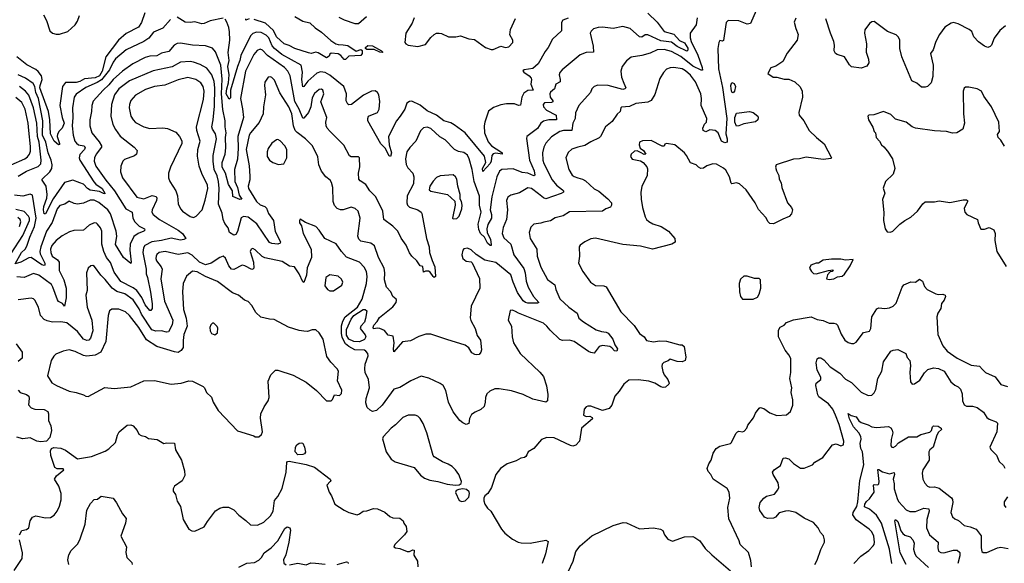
# Model space of a CAD drawing. Extents: x 2133489 to 2292442, y 756223 to 916462.
# Tile 303 of 463: x 2201778 to 2210083, y 881736 to 886319. Entities that reach past the tile are written whole.
import ezdxf

# ---------------------------------------------------------------- set-up
doc = ezdxf.new("R2010")
doc.units = 0

msp = doc.modelspace()

# ---------------------------------------------------------------- linework, layer by layer
at = {"layer": '0CON20XD'}
for points in [[(2202833.9, 886376.1), (2202805.4, 886295), (2202779.4, 886255), (2202675, 886203.5), (2202611, 886145), (2202504.9, 886005), (2202473.6, 885885), (2202451.3, 885845), (2202415, 885828), (2202325, 885820), (2202285, 885796.9), (2202255, 885788.1), (2202165, 885789.2), (2202138.4, 885755), (2202117.5, 885595), (2202135.7, 885495), (2202153.5, 885445), (2202136.8, 885405), (2202110.9, 885379.1), (2202096.3, 885353.7), (2202094.5, 885335), (2202114, 885276), (2202113.3, 885266.7), (2202105, 885263.3), (2202070, 885295), (2202037.5, 885355), (2202033, 885475), (2202021.7, 885545), (2201948.9, 885745), (2201949.3, 885765), (2201968.1, 885815), (2201962.3, 885845), (2201935, 885882.9), (2201915, 885900), (2201837.4, 885937.4), (2201755, 886005.3)], [(2207075, 886372.3), (2207155, 886297.1), (2207215, 886218.5), (2207296.7, 886196.7), (2207344.1, 886144.1), (2207385, 886123.4), (2207415, 886078.6), (2207415, 886060.8), (2207406.6, 886053.4), (2207325, 886093), (2207275, 886128.9), (2207185, 886139.5), (2207075, 886190), (2207055, 886190.3), (2207025, 886171.8), (2207005, 886173.6), (2206928.6, 886245), (2206865, 886261.9), (2206785, 886243.1), (2206695, 886255.8), (2206656, 886254), (2206617.7, 886242.3), (2206597.7, 886222.3), (2206591.2, 886205), (2206615.5, 886095.5), (2206618, 886045), (2206555, 886041.9), (2206505, 886022.9), (2206355, 885897.1), (2206335.4, 885874.6), (2206329.5, 885855), (2206337.8, 885815), (2206335.6, 885795), (2206301.4, 885775), (2206289.2, 885735), (2206255, 885708.1), (2206248.8, 885695), (2206252.1, 885665), (2206275.4, 885635), (2206275.5, 885625), (2206265, 885619.3), (2206205, 885617.7), (2206193.1, 885605), (2206196.5, 885585), (2206222.7, 885555), (2206302.7, 885515), (2206305.4, 885474.6), (2206242.5, 885475), (2206196.3, 885463.7), (2206174.7, 885445.3), (2206145, 885401.4), (2206056.1, 885333.9), (2206053.8, 885316.2), (2206078.9, 885135), (2206117.8, 885045), (2206122.9, 885007.1), (2206115, 885001.8), (2206065, 885026.1), (2206015, 885030.7), (2205941.1, 885061.1), (2205843.6, 885056.4), (2205825, 885042), (2205802.7, 884995), (2205761.1, 884825), (2205745.4, 884715), (2205756.3, 884676.3), (2205757.5, 884645), (2205727.8, 884592.2), (2205717.8, 884555), (2205721.2, 884525), (2205749.2, 884465), (2205755.5, 884424.5), (2205753.8, 884416.2), (2205745, 884414.4), (2205725, 884433.8), (2205697.9, 884485), (2205664.1, 884515), (2205650, 884550), (2205646.3, 884595), (2205671, 884695), (2205655.5, 884755), (2205655, 884830), (2205612.7, 884955), (2205595.2, 885055.2), (2205569.6, 885145), (2205555, 885175.6), (2205525, 885198.2), (2205478.7, 885208.7), (2205445, 885224.5), (2205366.8, 885306.8), (2205322.1, 885332.1), (2205245, 885401.4), (2205215, 885412.9), (2205184.4, 885405.6), (2205157.7, 885382.3), (2205118, 885295), (2205068, 885242), (2205042.9, 885205), (2205032.8, 885145), (2205036.5, 885096.5), (2205050.7, 885070.7), (2205095, 885025.8), (2205101.2, 884995), (2205098.9, 884935), (2205046.7, 884835), (2205042.3, 884775), (2205050, 884755), (2205065, 884738.5), (2205135, 884715.6), (2205165, 884695.8), (2205170.8, 884685), (2205210, 884475), (2205231.2, 884405), (2205234.4, 884355), (2205257.3, 884287.3), (2205280, 884235), (2205285, 884152.5), (2205275, 884146.2), (2205265, 884152.5), (2205239.5, 884189.5), (2205225, 884200), (2205201.3, 884198.7), (2205185, 884190), (2205177, 884237), (2205155, 884242.5), (2205128.8, 884285), (2205085, 884323.8), (2205065, 884353.8), (2205037.4, 884417.4), (2204995, 884476.2), (2204966.9, 884535), (2204925, 884579.4), (2204850, 884635), (2204842.1, 884705), (2204781.1, 884825), (2204730.6, 884875), (2204698.9, 884928.9), (2204650.2, 884960.2), (2204638.1, 884975), (2204635.4, 885024.6), (2204647.6, 885077.6), (2204643.3, 885155), (2204635, 885161.2), (2204575, 885161.4), (2204559.7, 885169.7), (2204511.1, 885261.1), (2204396.7, 885376.7), (2204372.5, 885405), (2204363.8, 885425), (2204360.5, 885455), (2204368.1, 885495), (2204318.6, 885625), (2204342.9, 885695), (2204335, 885725.8), (2204325, 885732.5), (2204305, 885731.4), (2204265, 885696), (2204245, 885660), (2204232.5, 885585), (2204214.2, 885535), (2204175, 885488.8), (2204165, 885487.5), (2204134.7, 885565.3), (2204099.7, 885629.7), (2204059.7, 885845), (2204039.5, 885885), (2204012, 885915), (2203867.5, 886017.5), (2203825, 886061.9), (2203805, 886069.4), (2203781.7, 886058.3), (2203753.2, 886025), (2203683.8, 885883.8), (2203641.3, 885655), (2203658.1, 885568.1), (2203664.7, 885495), (2203617.7, 885335), (2203621.7, 885235), (2203616.2, 885143.8), (2203590.5, 885055), (2203593, 884955), (2203616.4, 884905), (2203629.5, 884839.5), (2203651.2, 884805), (2203635, 884802.9), (2203575, 884829.2), (2203571.8, 884875), (2203538.4, 884928.4), (2203513.5, 885025), (2203486.5, 885075), (2203484.5, 885115), (2203512.2, 885185), (2203517.1, 885237.1), (2203513.8, 885325), (2203518.2, 885365), (2203510.2, 885415), (2203510.6, 885465), (2203490.5, 885560.5), (2203479.3, 885695), (2203486.8, 885816.8), (2203475.6, 885935), (2203428.2, 886048.2), (2203405, 886079.4), (2203345, 886099.2), (2203234.1, 886104.1), (2203135, 886120), (2203105, 886117.5), (2203080.6, 886105), (2203035, 886049.6), (2202975, 886035.5), (2202935, 886013.1), (2202875, 886010.8), (2202835, 886000.7), (2202733.3, 885946.7), (2202645.2, 885884.8), (2202565, 885815.8), (2202531, 885769), (2202481.3, 885725), (2202398.9, 885631.1), (2202387.1, 885595), (2202384.5, 885545), (2202369.1, 885475), (2202369.6, 885425), (2202385.5, 885365), (2202449.4, 885289.4), (2202468.1, 885255), (2202467, 885243), (2202422.7, 885185), (2202407.7, 885155), (2202407.1, 885125), (2202419.6, 885085), (2202504.7, 884965), (2202577.9, 884875), (2202673.6, 884723.6), (2202726.5, 884695), (2202732.3, 884645), (2202749.2, 884615), (2202785, 884578.8), (2202830.8, 884555), (2202834.2, 884545), (2202825, 884537.1), (2202777.5, 884515), (2202740, 884490), (2202709.7, 884425), (2202706, 884376), (2202719.2, 884275), (2202715, 884262.5), (2202654.4, 884315), (2202585, 884423.8), (2202596.7, 884495), (2202592.6, 884535), (2202545, 884682.5), (2202521.4, 884715), (2202445, 884777.5), (2202405, 884797.2), (2202373.6, 884796.4), (2202315, 884771.1), (2202265, 884763.6), (2202238.6, 884768.6), (2202195, 884788.6), (2202157.3, 884762.7), (2202117.7, 884752.3), (2202095, 884724.4), (2202051.1, 884608.9), (2202005, 884534.5), (2201955, 884402.9)], [(2201979.8, 886359.8), (2202002.8, 886312.8), (2202033.1, 886225), (2202054.2, 886205), (2202085, 886196.8), (2202115, 886197.9), (2202185, 886218.6), (2202245, 886274), (2202264.5, 886305.5), (2202282.2, 886355)], [(2207989.5, 886395), (2207942.9, 886287.1), (2207915, 886280.9), (2207845, 886308), (2207755, 886311.2), (2207737.1, 886295), (2207731.4, 886258.6), (2207715, 886142.5), (2207705, 886136.7), (2207685, 886142.5), (2207674.4, 886125.6), (2207665.5, 886074.5), (2207672.1, 885905), (2207706.4, 885746.4), (2207742.1, 885485), (2207734.5, 885355), (2207745.3, 885315.3), (2207744.5, 885285.5), (2207725, 885280), (2207696.7, 885295), (2207670.4, 885365), (2207645, 885385.4), (2207598.6, 885391.4), (2207565, 885374.2), (2207542, 885385), (2207540.8, 885405), (2207555, 885437.5), (2207570, 885455), (2207574, 885485), (2207526.9, 885595), (2207528.3, 885655), (2207522.2, 885692.2), (2207479.3, 885795), (2207435, 885851.2), (2207395, 885886.7), (2207365, 885904), (2207295, 885915.4), (2207265, 885913.1), (2207235, 885902.2), (2207207.8, 885872.2), (2207176.9, 885823.1), (2207135, 885688), (2207105, 885638.6), (2207075, 885624.2), (2206975, 885613.5), (2206922, 885588), (2206855, 885580.6), (2206847.5, 885575), (2206844.3, 885545), (2206817.6, 885522.4), (2206775, 885460), (2206718.8, 885415), (2206677.5, 885335), (2206665, 885322), (2206595, 885288.6), (2206545, 885256.9), (2206485, 885244.2), (2206435, 885225.8), (2206405, 885198.8), (2206385.8, 885155), (2206410.9, 885055), (2206437.8, 885007.8), (2206455, 884995.6), (2206485, 884986.7), (2206524.6, 884974.6), (2206549.1, 884959.1), (2206623.8, 884893.8), (2206663, 884873), (2206739.4, 884809.4), (2206768.7, 884775), (2206770.4, 884755), (2206760.8, 884739.2), (2206722.5, 884725), (2206695, 884703.3), (2206415, 884700), (2206361.2, 884665), (2206295, 884649.4), (2206255, 884623.1), (2206197.7, 884612.3), (2206175, 884602), (2206115, 884593.8), (2206090.7, 884569.3), (2206076.7, 884525), (2206084.4, 884475), (2206138.6, 884385), (2206141.9, 884325), (2206175, 884231.2), (2206229.8, 884129.8), (2206292.5, 884082.5), (2206299.4, 884045), (2206335.4, 883965.4), (2206410.6, 883895), (2206479.2, 883845), (2206495, 883801.2), (2206532.4, 883772.4), (2206641.2, 883705), (2206685, 883689.6), (2206725, 883685.3), (2206742.7, 883675), (2206781.4, 883625), (2206798.4, 883578.4), (2206819.1, 883545), (2206815, 883523.5), (2206795, 883526.4), (2206773.3, 883553.3), (2206755, 883563.8), (2206695, 883571.9), (2206665, 883564), (2206625, 883507.5), (2206595, 883512.5), (2206575, 883520.6), (2206455, 883606.5), (2206415, 883617.8), (2206356.8, 883613.2), (2206335, 883622.5), (2206251.8, 883701.8), (2206225.6, 883735.6), (2206195, 883760), (2205984.2, 883844.2), (2205959.5, 883859.5), (2205935, 883871.2), (2205915, 883867.5), (2205898.8, 883785), (2205927.5, 883735), (2205932.5, 883645), (2205942.5, 883595), (2206000.8, 883505), (2206166.1, 883346.1), (2206195, 883311.2), (2206222.6, 883232.6), (2206231.4, 883158.6), (2206228.8, 883105), (2206215, 883094), (2206105, 883120.6), (2206025, 883157.8), (2205925, 883189.4), (2205823.4, 883206.6), (2205785, 883206.5), (2205742.6, 883187.4), (2205718.6, 883165), (2205705.6, 883135), (2205704.3, 883095), (2205695, 883056.7), (2205668.3, 883031.7), (2205618.8, 883011.2), (2205588.8, 882991.2), (2205572.7, 882957.3), (2205565, 882913.3), (2205545, 882906.2), (2205515, 882920), (2205490.2, 882940.2)], [(2207492, 886335), (2207482.9, 886275), (2207434.6, 886205.4), (2207434.4, 886165.6), (2207442.6, 886135), (2207498.9, 886018.9), (2207535.9, 885915), (2207536.4, 885893.6), (2207525, 885893.6), (2207455, 885928.1), (2207355, 886009.6), (2207275, 886051.4), (2207215, 886067.1), (2207155, 886065.4), (2207095, 886037.5), (2207024.6, 886015.4), (2206935, 886001.4), (2206895, 885972), (2206858.6, 885925), (2206849.5, 885885), (2206853.1, 885833.1), (2206875, 885782.5), (2206889.4, 885745), (2206882, 885735), (2206865, 885730), (2206742.8, 885762.8), (2206655, 885765.6), (2206623.3, 885756.7), (2206604.5, 885735.5), (2206592.5, 885705), (2206495.3, 885594.7), (2206467.3, 885532.7), (2206462.4, 885485), (2206442.7, 885445), (2206435, 885385.7), (2206365, 885383.2), (2206332.9, 885375), (2206265, 885332.1), (2206215, 885277.5), (2206198, 885245), (2206186.9, 885195), (2206190.7, 885135), (2206199.6, 885105), (2206268.3, 884968.3), (2206304.5, 884925), (2206356.9, 884885), (2206366.2, 884875), (2206366.2, 884865), (2206346.6, 884853.4), (2206215, 884809.2), (2206195, 884816.2), (2206155, 884850.4), (2206095, 884894.5), (2206065, 884901.1), (2205995, 884858.9), (2205921.7, 884838.3), (2205895, 884822.5), (2205883.6, 884795), (2205892.7, 884715), (2205883.2, 884635), (2205856.8, 884566.8), (2205848.2, 884515), (2205860.8, 884480.8), (2205920.4, 884425), (2205947.3, 884335), (2206030.2, 884220.2), (2206042, 884185), (2206049.7, 884115), (2206067.1, 884065), (2206111.4, 883985), (2206155.6, 883934.4), (2206145, 883929.4), (2206065, 883929.2), (2206043.5, 883935), (2206025, 883948.9), (2205977.9, 884017.9), (2205939.8, 884105), (2205921.2, 884168.8), (2205795, 884271.5), (2205702.7, 884292.7), (2205628.8, 884338.8), (2205585, 884377.5), (2205555, 884392.5), (2205525, 884386.2), (2205515, 884376.7), (2205506.4, 884336.4), (2205516.7, 884305), (2205544.1, 884284.1), (2205587, 884277), (2205595, 884270), (2205657.4, 884137.4), (2205658.6, 884055), (2205586.9, 883905), (2205577.8, 883805), (2205582.8, 883782.8), (2205619.4, 883715), (2205636.7, 883655), (2205665, 883616.7), (2205674.5, 883535), (2205668.2, 883515), (2205652.6, 883497.4), (2205635, 883492.8), (2205616.5, 883496.5), (2205591.2, 883511.2), (2205565, 883552.5), (2205535, 883575.6), (2205381.4, 883621.4), (2205245, 883667.1), (2205205, 883668.6), (2205145, 883647.1), (2205075, 883612.5), (2205007.3, 883602.7), (2204935, 883520), (2204930, 883545), (2204937.1, 883595), (2204929.3, 883649.3), (2204885, 883660), (2204855, 883698), (2204815, 883715.4), (2204795, 883718.2), (2204761.9, 883711.9), (2204758.8, 883725), (2204765, 883743.3), (2204793.9, 883775), (2204811.7, 883808.3), (2204925, 883899.2), (2204952.5, 883935), (2204956.2, 883955), (2204953.8, 883963.8), (2204925.7, 883985.7), (2204908.6, 884025), (2204872.9, 884065), (2204855.6, 884125), (2204858.1, 884185), (2204852.6, 884222.6), (2204803.1, 884315), (2204771.5, 884411.5), (2204740, 884435), (2204655, 884450.6), (2204639.2, 884469.2), (2204631.1, 884495), (2204649.5, 884645), (2204632.9, 884705), (2204607.4, 884727.4), (2204575, 884738.1), (2204505, 884715.6), (2204484.4, 884714.4), (2204455, 884727.5), (2204432.2, 884752.2), (2204420.9, 884785), (2204419.5, 884905), (2204408.6, 884945), (2204395.4, 884965.4), (2204359.2, 884995), (2204325, 885042), (2204300.9, 885095), (2204292, 885162), (2204246.3, 885256.3), (2204188.8, 885315), (2204117.1, 885367.1), (2204102, 885385), (2204088.4, 885425), (2204072.9, 885525), (2204047.5, 885585), (2203970.8, 885700.8), (2203928.3, 885808.3), (2203905, 885832), (2203892.3, 885837.7), (2203875, 885834), (2203846.8, 885793.2), (2203843.1, 885765), (2203850.6, 885685), (2203834.4, 885585), (2203832.3, 885525), (2203799.2, 885450.8), (2203725, 885365.5), (2203713.9, 885345), (2203689.4, 885225), (2203712.9, 885087.1), (2203719.3, 884999.3), (2203718.3, 884968.3), (2203705.6, 884915), (2203708.5, 884895), (2203776.2, 884785), (2203805, 884757.5), (2203845, 884742.9), (2203859.2, 884729.2), (2203876.3, 884685), (2203918.9, 884625), (2203933.1, 884533.1), (2203977.1, 884445), (2203973.8, 884435), (2203955, 884426.7), (2203905, 884431.5), (2203885, 884439.6), (2203778.8, 884598.8), (2203705, 884654.2), (2203665, 884660.7), (2203645, 884647.8), (2203615, 884533.8), (2203600.9, 884509.1), (2203585, 884500.8), (2203548.7, 884525), (2203536.6, 884565), (2203509.3, 884599.3), (2203493.7, 884633.7), (2203486.5, 884686.5), (2203454.4, 884764.4), (2203459.4, 884895), (2203454.1, 884955), (2203443.1, 885003.1), (2203416.9, 885055), (2203409.6, 885125), (2203410.8, 885175), (2203437.3, 885315), (2203429.4, 885355), (2203403.9, 885395), (2203398.7, 885415), (2203411.1, 885475), (2203421.7, 885588.3), (2203425.2, 885745.2), (2203417.6, 885797.6), (2203397.7, 885855), (2203355, 885909.6), (2203300.6, 885940.6), (2203245, 885961.2), (2203215, 885965.4), (2203135, 885960.3), (2203065, 885921.1), (2202905, 885886.7), (2202705, 885803.3), (2202615, 885735.4), (2202578.9, 885685), (2202551.2, 885605), (2202547.1, 885505), (2202564.7, 885434.7), (2202585, 885394.2), (2202626.5, 885336.5), (2202744.6, 885244.6), (2202769.2, 885215), (2202764, 885185), (2202745, 885170.6), (2202661.1, 885138.9), (2202648.6, 885125), (2202630.5, 885085), (2202628.7, 885035), (2202646.2, 884986.2), (2202765, 884822.2), (2202825, 884809.3), (2202895, 884837.1), (2202927.9, 884827.9), (2202934.3, 884815), (2202931.5, 884795), (2202894.6, 884714.6), (2202893.8, 884695), (2202903.3, 884675), (2202958.1, 884635), (2203115.5, 884545), (2203151.8, 884515), (2203178, 884475), (2203163.3, 884465), (2203135, 884461.3), (2203055, 884478.1), (2202975, 884457), (2202892.8, 884447.2), (2202834.1, 884415.9), (2202821.9, 884395), (2202816.9, 884355), (2202845.9, 884215), (2202844.2, 884175), (2202856.2, 884145), (2202882.6, 884022.6), (2202895.9, 883924.1), (2202895, 883883.3), (2202885, 883868), (2202875, 883865.8), (2202835, 883914.7), (2202807.2, 883977.2), (2202765.3, 884035.3), (2202735, 884059), (2202631.3, 884111.3), (2202575, 884189.2), (2202542.8, 884272.8), (2202510.5, 884315), (2202487.6, 884365), (2202471.2, 884425), (2202471.5, 884535), (2202460.6, 884565), (2202435, 884596.2), (2202425, 884603.8), (2202405, 884606), (2202365, 884587.1), (2202315, 884545.6), (2202235, 884540.5), (2202199.2, 884530.8), (2202135, 884496.7), (2202085, 884457.1), (2202047.8, 884415), (2202037.5, 884385), (2202039.1, 884355), (2202052.3, 884325), (2202095.5, 884295), (2202110.4, 884275), (2202110, 884205), (2202148.8, 884125), (2202170.8, 884055), (2202170, 883975), (2202155, 883904), (2202137.5, 883925), (2202105, 883944.3), (2202097.1, 883957.1), (2202057.9, 884065), (2202045.3, 884085), (2201938.9, 884165), (2201895, 884178.9), (2201815, 884143.9), (2201755, 884150.9)], [(2203048.6, 886321.4), (2202985, 886246.2), (2202907.6, 886212.4), (2202866.6, 886163.4), (2202825, 886135.4), (2202675, 886063.3), (2202585, 885987.5), (2202565, 885960), (2202534.3, 885895.7), (2202468.6, 885811.4), (2202431.2, 885788.8), (2202335, 885746.8), (2202255, 885690.9), (2202237.7, 885665), (2202224.2, 885575), (2202227.2, 885495), (2202219.7, 885425), (2202228.9, 885345), (2202244.2, 885295), (2202256.8, 885276.8), (2202275, 885264.2), (2202318, 885255), (2202330.5, 885245), (2202323.4, 885225), (2202285, 885181.1), (2202280.4, 885155), (2202284, 885135), (2202402.5, 884952.5), (2202421.2, 884931.2), (2202473.2, 884895), (2202496.5, 884855), (2202495, 884850), (2202485, 884853.5), (2202451, 884871), (2202372, 884882), (2202350.6, 884895), (2202315, 884930.7), (2202285, 884942.3), (2202225, 884964.5), (2202155, 884945.6), (2202060.7, 884809.3), (2201995, 884680.8), (2201985, 884681.2), (2201979.2, 884715), (2201982.5, 884745), (2202007.4, 884815), (2202010.4, 884845), (2202001.5, 884915), (2201967.1, 884965), (2201966.9, 884975), (2202033.4, 885036.6), (2202047.6, 885065), (2202051.3, 885095), (2202043, 885135), (2202017.5, 885195), (2201999.3, 885285), (2201970.8, 885345), (2201974.1, 885465), (2201935.7, 885655), (2201914.6, 885705), (2201905, 885755.5), (2201890.1, 885780.1), (2201826.8, 885826.8), (2201765, 885854.7)], [(2203495, 886332), (2203385, 886310.4), (2203335, 886285.5), (2203315, 886282.5), (2203255, 886301.9), (2203214.5, 886295.5), (2203175, 886298.5), (2203105, 886340)], [(2206405, 886331), (2206358.2, 886315), (2206349.2, 886295), (2206346.9, 886225), (2206272.5, 886155), (2206236.4, 886083.6), (2206209.8, 886050.2), (2206152.4, 885947.6), (2206105, 885907.3), (2206032.5, 885895), (2206022.7, 885887.3), (2206030, 885875), (2206074.3, 885845), (2206091.4, 885825), (2206095.6, 885815), (2206088.2, 885775), (2206108.8, 885725), (2206065, 885722.1), (2206030.6, 885699.4), (2206012.3, 885665), (2206001.1, 885598.9), (2205985, 885595.7), (2205950.5, 885610.5), (2205885, 885608.8), (2205835, 885600.4), (2205775, 885578.4), (2205733.6, 885546.4), (2205702.2, 885455), (2205696.5, 885425), (2205699.5, 885365), (2205728.2, 885288.2), (2205756.4, 885255), (2205836.5, 885205), (2205847.8, 885195), (2205848.8, 885185), (2205795, 885194.8), (2205771.1, 885188.9), (2205761, 885175), (2205755.9, 885125), (2205746, 885105), (2205685, 885040), (2205681.6, 885065), (2205711.1, 885115), (2205697.3, 885167.3), (2205535, 885363.5), (2205443.1, 885433.1), (2205415, 885448.2), (2205355, 885464.6), (2205295, 885513.6), (2205215, 885550.3), (2205155, 885598.7), (2205085, 885630.5), (2205065, 885629.4), (2205044, 885616), (2205026.8, 885563.2), (2204985.9, 885504.1), (2204955, 885464.7), (2204889.7, 885335), (2204894.6, 885264.6), (2204914.4, 885195.6), (2204905, 885166.7), (2204895, 885171.2), (2204861.9, 885235), (2204825, 885270.8), (2204715.8, 885465), (2204714.2, 885485.8), (2204721.2, 885505), (2204795, 885535.8), (2204811.1, 885565), (2204815, 885630), (2204806.9, 885685), (2204796, 885705), (2204775, 885717.5), (2204745, 885716.9), (2204677, 885683), (2204577.6, 885602.4), (2204555, 885600), (2204545, 885606.7), (2204532, 885635), (2204533.1, 885695), (2204512, 885755), (2204395, 885851.6), (2204354.3, 885874.3), (2204315, 885878.9), (2204283, 885867), (2204208.7, 885801.3), (2204175, 885754.4), (2204165, 885752), (2204157.9, 885815), (2204163.6, 885875), (2204151.2, 885935), (2203988.5, 886025), (2203926.6, 886075), (2203907.9, 886097.9), (2203878.1, 886165), (2203857.6, 886187.6), (2203815, 886210.2), (2203775, 886214.3), (2203745, 886201.9), (2203725, 886182.3), (2203643.5, 886016.5), (2203635.7, 885975), (2203614.1, 885925), (2203556.7, 885725), (2203555, 885660), (2203545, 885650), (2203519.5, 885695), (2203524.9, 885735), (2203538.5, 885785), (2203544.9, 885855), (2203532.3, 885925), (2203543.9, 885975), (2203536.6, 886043.4), (2203549.7, 886145), (2203547.5, 886215), (2203542.6, 886252.6), (2203525, 886296.7), (2203511.7, 886321.7)], [(2203713.8, 886326.2), (2203685, 886313.3), (2203684, 886325)], [(2204097.8, 886345), (2204165, 886307.1), (2204225, 886292.5), (2204268.9, 886248.9), (2204325, 886212.9), (2204402.6, 886142.6), (2204443.3, 886115), (2204465, 886108.1), (2204505, 886107.1), (2204545, 886102.1), (2204615, 886054.5), (2204655, 886066.5), (2204667.6, 886057.6), (2204667.2, 886032.8), (2204655, 886018.1), (2204555, 886012), (2204525.8, 885984.2), (2204515, 885983.8), (2204487, 886017), (2204465, 886030), (2204403.8, 886036.2), (2204393, 886027), (2204388.3, 886011.7), (2204365, 885997.5), (2204295, 886040), (2204275, 886044.2), (2204235.5, 886034.5), (2204215, 886038.1), (2204099.2, 886075), (2204051.3, 886101.3), (2204010, 886115), (2203945, 886173.2), (2203918.6, 886228.6), (2203850.3, 886290.3), (2203755, 886321.5)], [(2204470.1, 886340.1), (2204515, 886316.9), (2204605, 886285.4), (2204635, 886286.4), (2204703.1, 886345)], [(2205105.5, 886335), (2205089.5, 886290.5), (2205034.1, 886205), (2205027.5, 886125), (2205034.4, 886114.4), (2205055, 886104.4), (2205137, 886093), (2205199.7, 886110.3), (2205245, 886168.8), (2205273.3, 886195), (2205295, 886206.2), (2205315, 886206.2), (2205335, 886202.5), (2205395, 886173.8), (2205456.7, 886173.3), (2205495, 886183.3), (2205565, 886156.7), (2205615, 886152.5), (2205707.5, 886085), (2205755, 886067.5), (2205771.7, 886068.3), (2205835, 886096.7), (2205875, 886083.3), (2205905, 886088.8), (2205937.5, 886125), (2205937.3, 886147.3), (2205912.2, 886192.2), (2205918.9, 886235), (2205961.3, 886328.7)], [(2208325, 886332.5), (2208311.7, 886298.3), (2208323.3, 886245), (2208343.3, 886195), (2208336.7, 886145), (2208252.5, 886037.5), (2208213.9, 885966.1), (2208155, 885927.5), (2208115, 885912.5), (2208087.5, 885865), (2208132.9, 885832.9), (2208165, 885834), (2208225, 885818), (2208265, 885816.2), (2208315.8, 885795.8), (2208361.3, 885751.3), (2208378.6, 885715), (2208380, 885665), (2208348.8, 885535), (2208354, 885515), (2208392.5, 885465), (2208436, 885385), (2208498.8, 885325), (2208565, 885273.3), (2208626.7, 885155), (2208621.7, 885148.3), (2208555, 885141.2), (2208411.2, 885158.8), (2208355, 885145.8), (2208305, 885144.2), (2208160, 885095), (2208153.9, 885076.1), (2208160.8, 885045), (2208181.4, 885005), (2208184.3, 884975), (2208202.1, 884942.1), (2208207.1, 884905), (2208255.8, 884775.8), (2208288.8, 884735), (2208296.7, 884715), (2208287.7, 884682.3), (2208269.4, 884660.6), (2208215, 884636.2), (2208135, 884598.8), (2208105, 884600), (2208090, 884615), (2208071.7, 884651.7), (2208009.3, 884719.3), (2207981.4, 884775), (2207905.8, 884885), (2207850, 884935), (2207825, 884942.5), (2207785, 884935.8), (2207779.7, 884939.7), (2207765.3, 884995), (2207735, 885048.9), (2207715, 885067.3), (2207655, 885101.4), (2207625, 885104.2), (2207575, 885085.6), (2207545, 885067.1), (2207522.5, 885065), (2207504.2, 885074.2), (2207485, 885096.2), (2207435, 885113.3), (2207402.9, 885175), (2207385, 885195.8), (2207305, 885264), (2207234.1, 885275.9), (2207220.7, 885269.3), (2207215, 885252.5), (2207197.7, 885252.3), (2207105, 885300.8), (2207032.3, 885297.7), (2207006.7, 885285), (2207002.5, 885265), (2207011.9, 885235), (2207038.9, 885215), (2207058.8, 885185), (2207045, 885183.1), (2207015, 885198.9), (2206985, 885212.9), (2206965, 885210), (2206936.7, 885185), (2206930, 885165), (2206945, 885142.5), (2207015, 885130), (2207037.5, 885115), (2207067.3, 885077.3), (2207072.3, 885062.3), (2207072, 885005), (2207026.8, 884913.2), (2207017.1, 884865), (2207019.2, 884805), (2207030.8, 884735), (2207055, 884657.5), (2207066.2, 884635), (2207085, 884618), (2207118.3, 884598.3), (2207190, 884575), (2207251.2, 884535), (2207303.8, 884475), (2207305.8, 884444.2), (2207277.5, 884425), (2207115, 884383.1), (2207015, 884408.1), (2206865, 884422.2), (2206635, 884475.8), (2206595, 884470.8), (2206544.4, 884445.6), (2206505, 884418.8), (2206496.2, 884405), (2206498.6, 884325), (2206491.4, 884265), (2206526.8, 884196.8), (2206593.8, 884105), (2206635, 884078.8), (2206705.8, 884075.8), (2206725, 884067.5), (2206848, 883855), (2206960.9, 883740.9), (2207005, 883673.3), (2207045.9, 883645.9), (2207065, 883613.8), (2207125, 883601.9), (2207175, 883611.1), (2207235, 883609.5), (2207345, 883578.1), (2207367, 883577), (2207383.2, 883563.2), (2207397.7, 883472.3), (2207391.2, 883445), (2207367, 883433), (2207325, 883435.8), (2207265, 883457.5), (2207247.7, 883442.3), (2207210.3, 883429.7), (2207196.2, 883415), (2207194, 883395), (2207202.1, 883352.1), (2207214.3, 883325), (2207245.8, 883285), (2207256, 883255), (2207253.8, 883245), (2207225, 883220.8), (2207205, 883217.5), (2207185, 883222.5), (2207134.2, 883254.2), (2207085, 883270), (2206995, 883283.8), (2206915, 883278.8), (2206875, 883246.7), (2206834.3, 883185.7), (2206798.8, 883145), (2206771.7, 883068.3), (2206749.7, 883040.3), (2206695, 883024.2), (2206595, 883060), (2206569.3, 883060.7), (2206557.5, 883055), (2206540, 883035), (2206533.8, 882985), (2206555, 882974), (2206587.5, 882975), (2206606.7, 882965), (2206610, 882955), (2206516.2, 882875), (2206501.2, 882765), (2206468.3, 882731.7), (2206445, 882724), (2206425, 882728), (2206285, 882792.5), (2206225, 882796.9), (2206180.6, 882779.4), (2206113.3, 882705), (2206066.7, 882675), (2206055, 882650), (2206047.5, 882635), (2206035, 882627.5), (2206005, 882621.2), (2205965, 882600), (2205890, 882575), (2205833.3, 882535), (2205793.8, 882485), (2205756.2, 882375), (2205726.4, 882323.6), (2205702.5, 882305), (2205692.5, 882285), (2205693, 882263), (2205702.5, 882235), (2205725, 882200), (2205752.5, 882175), (2205842.7, 882022.7), (2205870.3, 881990.3), (2205935, 881938.8), (2205982.7, 881912.7), (2206008.3, 881908.3), (2206085, 881906), (2206215, 881930), (2206235, 881920), (2206213.3, 881815), (2206183.8, 881735)], [(2210094.3, 886265.7), (2210045, 886228.8), (2209997.6, 886162.4), (2209976.1, 886103.9), (2209965, 886091.8), (2209945, 886084.7), (2209917.1, 886095), (2209865, 886130.8), (2209826.9, 886175), (2209808.3, 886218.3), (2209786.7, 886236.7), (2209693.3, 886285), (2209655.7, 886294.3), (2209635, 886289.2), (2209581.4, 886255), (2209536.7, 886195), (2209504.4, 886135), (2209484.2, 886065), (2209460, 886035), (2209482.5, 885935), (2209481.4, 885838.6), (2209467.5, 885785), (2209435, 885756.7), (2209415, 885750.8), (2209385, 885750), (2209345, 885784), (2209304.5, 885804.5), (2209218.6, 886005), (2209201.4, 886075), (2209200.9, 886145), (2209192, 886172), (2209170.7, 886190.7), (2209098.3, 886218.3), (2208985, 886302), (2208965, 886300), (2208945, 886285.8), (2208906.6, 886233.4), (2208904.5, 886205), (2208920.6, 886115), (2208917.1, 886045), (2208937.5, 885985), (2208939.2, 885955), (2208925, 885926.7), (2208875, 885910), (2208795, 885922), (2208778.1, 885938.1), (2208736, 886005), (2208673.3, 886025), (2208659.2, 886035), (2208647.1, 886055), (2208649.5, 886105), (2208644.5, 886135), (2208616.7, 886205), (2208576.8, 886326.8)], [(2204835, 886041.4), (2204815, 886043.8), (2204767.3, 886067.3), (2204706.8, 886066.8), (2204694, 886075), (2204694.4, 886085), (2204715, 886102), (2204755, 886098.1), (2204830, 886055), (2204841.2, 886045), (2204835, 886041.4)], [(2203245, 884652), (2203266.8, 884663.2), (2203316, 884715), (2203343.7, 884796.3), (2203364.6, 884894.6), (2203360.9, 884925), (2203313.4, 885023.4), (2203292.5, 885085), (2203278.3, 885168.3), (2203281.5, 885225), (2203300.6, 885295), (2203272.5, 885385), (2203270.4, 885415), (2203329.4, 885645), (2203334, 885715), (2203325.3, 885755), (2203305, 885785.6), (2203264.1, 885814.1), (2203195, 885830.4), (2203115, 885812.5), (2203002.4, 885767.6), (2202915, 885755.8), (2202840.2, 885729.8), (2202755, 885683.6), (2202715, 885637.5), (2202702.9, 885605), (2202700.4, 885575), (2202714.5, 885505), (2202733.6, 885473.6), (2202755, 885452.2), (2202823.8, 885415), (2202875, 885401.1), (2202985, 885407.5), (2203025, 885400.6), (2203095, 885370), (2203127.1, 885335), (2203146.7, 885296.7), (2203145.6, 885275), (2203048.6, 885075), (2203032.5, 885025), (2203032.5, 884985), (2203042.9, 884955), (2203094.7, 884874.7), (2203108.2, 884835), (2203115.6, 884765), (2203132.9, 884725), (2203150, 884705), (2203215, 884658.8), (2203245, 884652)], [(2207795, 885700.8), (2207785, 885708), (2207778.8, 885735), (2207777.3, 885765), (2207785, 885788), (2207805, 885780), (2207815.6, 885755), (2207806.5, 885715), (2207795, 885700.8)], [(2201765, 885000.4), (2201835, 885041.2), (2201935, 885081.2), (2201956, 885104), (2201960, 885135), (2201942.3, 885285), (2201929, 885335), (2201921.9, 885445), (2201894.8, 885575), (2201855, 885682.7), (2201826.1, 885716.1), (2201775, 885755.7)], [(2210085, 885252.5), (2210055, 885302.5), (2210032.5, 885325), (2210025, 885350), (2210043, 885377), (2210036.2, 885455), (2209973.8, 885585), (2209910, 885675), (2209891.2, 885715), (2209855, 885735.7), (2209785, 885751.2), (2209755, 885750), (2209745, 885742.5), (2209737.5, 885715), (2209738, 885525), (2209748.8, 885445), (2209732.5, 885395), (2209683.9, 885366.1), (2209645, 885362), (2209595, 885376.9), (2209495, 885381.4), (2209333, 885403), (2209305, 885416), (2209255.7, 885455.7), (2209165, 885481.2), (2209125, 885518.8), (2209065, 885546), (2208983, 885517), (2208940, 885515), (2208932.5, 885505), (2208937.5, 885475), (2208973.6, 885413.6), (2208986.4, 885376.4), (2208997.5, 885365), (2209003.3, 885325), (2209030, 885295), (2209046.7, 885265), (2209067, 885247), (2209099.1, 885209.1), (2209138.8, 885145), (2209158.8, 885065), (2209145, 885017.5), (2209082, 884955), (2209061.2, 884898.8), (2209076.2, 884855), (2209056.1, 884803.9), (2209066.4, 884693.6), (2209063, 884627), (2209077.5, 884555), (2209095, 884530), (2209123, 884527), (2209143.6, 884536.4), (2209202.5, 884595), (2209243.9, 884626.1), (2209295, 884652.5), (2209350, 884705), (2209395, 884766.7), (2209415, 884783.8), (2209495, 884783.3), (2209535, 884791.2), (2209625, 884778.8), (2209735, 884800), (2209765, 884800), (2209772.5, 884795), (2209773.3, 884785), (2209744.4, 884725.6), (2209750, 884695), (2209767.3, 884677.3), (2209857.5, 884635), (2209862.5, 884605), (2209885, 884552.5), (2209915, 884553.8), (2209955, 884567.5), (2209995, 884546.2), (2210007.3, 884517.3), (2210004.2, 884455.8), (2210020, 884365), (2210097.7, 884237.7)], [(2201705, 885094.1), (2201821.9, 885145), (2201845, 885163.6), (2201859.7, 885185), (2201868.5, 885211.5), (2201869.2, 885250.8), (2201855.5, 885385.5), (2201849.6, 885445), (2201825, 885565.6), (2201795, 885619.2), (2201745, 885661.9)], [(2207825, 885420.6), (2207809.2, 885455), (2207810.3, 885495), (2207825, 885531.2), (2207935, 885546), (2207965, 885536.7), (2208003.3, 885505), (2208007.5, 885495), (2208003.3, 885475), (2207985, 885457.5), (2207885, 885440), (2207845, 885423.6), (2207825, 885420.6)], [(2203961.7, 885098.3), (2204005, 885103.3), (2204031.4, 885155), (2204030, 885225), (2204015.6, 885255), (2203975, 885296), (2203955, 885308), (2203945, 885306), (2203905, 885278), (2203875, 885233.8), (2203865.6, 885205), (2203865.7, 885165), (2203883.7, 885133.7), (2203913.7, 885113.7), (2203961.7, 885098.3)], [(2205435, 884640), (2205465, 884644), (2205485, 884662.5), (2205507.1, 884725), (2205511.4, 884755), (2205505.8, 884785), (2205493.8, 884805), (2205492.5, 884845), (2205473.1, 884915), (2205465, 884973.3), (2205455, 884993.8), (2205435, 885010), (2205325, 885001.4), (2205295, 884986.9), (2205265, 884956.9), (2205237.1, 884915), (2205231.2, 884885), (2205245, 884874.4), (2205385.6, 884845.6), (2205447.7, 884787.7), (2205450.8, 884755), (2205427.5, 884645), (2205435, 884640)], [(2201955, 884402.9), (2201948.9, 884365), (2201951.9, 884345), (2201991.2, 884265), (2201990.7, 884249.3), (2201984.4, 884245.6), (2201965, 884252.4), (2201875, 884314.7), (2201855, 884311.1), (2201786.6, 884273.4), (2201740.4, 884260.4), (2201794, 884355), (2201823.6, 884385), (2201839.2, 884410.8), (2201863.4, 884485), (2201903.5, 884575), (2201917.2, 884645), (2201885, 884838), (2201865, 884847.3), (2201805, 884831.9), (2201735, 884838.9)], [(2201705, 884348.1), (2201805, 884499.4), (2201860.1, 884625), (2201861.1, 884645), (2201853.5, 884663.5), (2201815, 884701.6), (2201745, 884718.8)], [(2201774.8, 884575), (2201786.7, 884615), (2201782.1, 884635), (2201761.8, 884651.8)], [(2205490.2, 882940.2), (2205433.5, 883013.5), (2205396.2, 883095), (2205372, 883192), (2205349.2, 883235), (2205325, 883252.9), (2205227.8, 883297.8), (2205165, 883313.8), (2205077, 883273), (2204985, 883218.6), (2204935, 883202.9), (2204835, 883070), (2204786.7, 883025), (2204755, 883016.2), (2204735, 883026.2), (2204709.5, 883049.5), (2204697.7, 883087.7), (2204701.4, 883125), (2204728.7, 883215), (2204719.6, 883285), (2204693.1, 883345), (2204687.8, 883375), (2204692.5, 883415), (2204717.1, 883485), (2204713.2, 883503.2), (2204698, 883525), (2204685, 883531.9), (2204605, 883534.6), (2204555, 883562.7), (2204527.1, 883587.1), (2204498.9, 883638.9), (2204492.4, 883675), (2204492.6, 883737.4), (2204503.5, 883776.5), (2204524.4, 883815), (2204627.5, 883895), (2204666.7, 883963.3), (2204703.9, 884095), (2204709.6, 884155), (2204702.5, 884195), (2204682.2, 884232.2), (2204645, 884273.5), (2204535, 884316.7), (2204492.2, 884365), (2204448.6, 884428.6), (2204350.8, 884475), (2204303.1, 884545), (2204274.7, 884574.7), (2204188.8, 884608.8), (2204145, 884637.5), (2204137.5, 884625), (2204137.5, 884605), (2204155, 884580), (2204169.2, 884515), (2204235.4, 884385), (2204239.2, 884315), (2204203.8, 884226.2), (2204197.2, 884165), (2204175, 884102.5), (2204165, 884110), (2204135.3, 884175.3), (2204095, 884235.8), (2204055, 884240.6), (2203990.5, 884280.5), (2203845, 884310.4), (2203823, 884323), (2203765, 884379.4), (2203745, 884390), (2203730, 884385), (2203722.5, 884365), (2203750, 884275), (2203752, 884225), (2203745.8, 884214.2), (2203737.3, 884212.7), (2203676, 884245), (2203655, 884248.9), (2203585, 884213.1), (2203565, 884214.4), (2203541.5, 884245), (2203515, 884307.5), (2203495, 884324.3), (2203465, 884314.3), (2203394.3, 884265), (2203345, 884253.3), (2203294.7, 884275), (2203232.9, 884332.9), (2203195, 884351.9), (2203115, 884340), (2203005, 884365.4), (2202954, 884355), (2202935, 884340), (2202927.9, 884325), (2202926.2, 884305), (2202932.5, 884285), (2202972.1, 884235), (2202979.6, 884215), (2202969.2, 884135), (2203000, 883945), (2203069.3, 883785), (2203065.3, 883745), (2203033.6, 883686.4), (2203015, 883684.7), (2202975, 883695.3), (2202925, 883691.8), (2202893.6, 883705), (2202805.7, 883835), (2202785, 883881.3), (2202735, 883958.4), (2202665, 884007.5), (2202598.1, 884028.1), (2202557.1, 884055), (2202499.5, 884129.5), (2202461.4, 884165), (2202409.1, 884239.1), (2202395, 884246), (2202377.7, 884242.3), (2202356.2, 884225), (2202342.5, 884185), (2202347.1, 884035), (2202335.7, 883995), (2202346.9, 883895), (2202387.5, 883785), (2202394.6, 883695), (2202375, 883634.2), (2202361.8, 883618.2), (2202345, 883613.1), (2202316.7, 883625), (2202265, 883689.2), (2202175, 883763.5), (2202125, 883770.9), (2202055, 883769.2), (2202008.7, 883778.7), (2201985, 883792.1), (2201954.6, 883825), (2201936.2, 883896.2), (2201906.2, 883955), (2201894.2, 883964.2), (2201875, 883970), (2201765, 883957.5)], [(2208605, 884128.8), (2208645, 884133.3), (2208675, 884151.2), (2208715, 884156.7), (2208735, 884173.3), (2208782.5, 884245), (2208808.3, 884298.3), (2208745, 884290), (2208705, 884300), (2208625, 884301.2), (2208555, 884290), (2208515, 884267.5), (2208495, 884267.5), (2208450.7, 884249.3), (2208440, 884225), (2208456.2, 884195), (2208475, 884179.2), (2208495, 884175.8), (2208600, 884205), (2208640, 884210), (2208630, 884195), (2208615, 884192.5), (2208591.2, 884168.8), (2208582.5, 884135), (2208605, 884128.8)], [(2203795, 882802.5), (2203818.3, 882821.7), (2203826.7, 882845), (2203808.3, 882958.3), (2203812, 882995), (2203840, 883055), (2203873.9, 883106.1), (2203881.2, 883135), (2203875, 883270), (2203896.4, 883323.6), (2203935, 883363.8), (2203955, 883363.8), (2204085, 883321.2), (2204195, 883263.8), (2204282.7, 883192.7), (2204365, 883106.7), (2204403.9, 883106.1), (2204415, 883117.5), (2204432.7, 883157.3), (2204475, 883151.2), (2204492.3, 883167.7), (2204495.7, 883195.7), (2204458.8, 883275), (2204466.2, 883355), (2204456.2, 883375), (2204402.1, 883432.1), (2204369.4, 883479.4), (2204337.1, 883625), (2204305, 883680), (2204275, 883703.3), (2204245, 883703.3), (2204205, 883691.2), (2204175, 883694), (2204135, 883698.8), (2204045, 883726.2), (2203925, 883790), (2203885, 883793.3), (2203811.7, 883811.7), (2203769.7, 883849.7), (2203735, 883910), (2203705, 883944), (2203675, 883954), (2203623.3, 883995), (2203573.8, 884015), (2203445, 884112.2), (2203345, 884154.7), (2203275, 884192.2), (2203235, 884197.9), (2203184.6, 884155.4), (2203157.5, 884095), (2203151.5, 884025), (2203159.3, 883875), (2203181.7, 883801.7), (2203190.8, 883735), (2203163.1, 883665), (2203155.4, 883615), (2203155.4, 883554.6), (2203140.7, 883529.3), (2203115, 883514.3), (2203085, 883518.1), (2203020.3, 883539.7), (2202935, 883562.7), (2202848.8, 883618.8), (2202783.1, 883725), (2202705, 883825.5), (2202670.8, 883855), (2202615, 883879.1), (2202555, 883878.5), (2202535, 883864), (2202523.5, 883825), (2202505.4, 883605), (2202463.1, 883516.9), (2202415, 883489.3), (2202345, 883481.8), (2202315, 883488.9), (2202245, 883521.8), (2202195, 883534.4), (2202145, 883524.4), (2202082.3, 883497.7), (2202065, 883482), (2202044.7, 883445.3), (2202012.9, 883315), (2202048.3, 883258.3), (2202088.8, 883235), (2202195, 883185.7), (2202255, 883176.2), (2202315, 883156.2), (2202335, 883143.8), (2202355, 883141.2), (2202495, 883216.7), (2202575, 883210), (2202715, 883222.5), (2202825, 883273.3), (2202915, 883277.5), (2203055, 883246.2), (2203140, 883255), (2203205, 883274), (2203235, 883270.8), (2203325.7, 883225.7), (2203336.7, 883215), (2203353.3, 883175), (2203396.1, 883136.1), (2203411.2, 883095), (2203452.7, 883022.7), (2203615, 882852.5), (2203751.7, 882811.7), (2203765, 882802.5), (2203795, 882802.5)], [(2204425, 884034), (2204495, 884082), (2204504.2, 884105), (2204492.4, 884132.4), (2204465.5, 884155.5), (2204395, 884168), (2204361.2, 884145), (2204351.2, 884075), (2204374.3, 884044.3), (2204395, 884034), (2204425, 884034)], [(2207950.4, 881705), (2207945, 881760), (2207925, 881828), (2207855.8, 881895), (2207846.3, 881926.3), (2207759.7, 882109.7), (2207751.1, 882205), (2207767.1, 882285), (2207762.5, 882335), (2207745.6, 882365.6), (2207627.5, 882445), (2207607.5, 882485), (2207585, 882510), (2207577.5, 882535), (2207591.2, 882575), (2207610, 882605), (2207626.1, 882663.9), (2207653.3, 882705), (2207685, 882723.3), (2207772.5, 882745), (2207783.3, 882755), (2207819.3, 882830.7), (2207832.5, 882845), (2207845, 882848.8), (2207875, 882843.3), (2207889.5, 882850.5), (2207910, 882875), (2207919.3, 882900.7), (2207968.3, 882961.7), (2207985, 883002.5), (2208016.1, 883043.9), (2208025, 883048.8), (2208055, 883042), (2208105.7, 883005.7), (2208165, 882982.5), (2208245, 882986.7), (2208280, 883015), (2208300.7, 883069.3), (2208299.2, 883115), (2208285.6, 883175), (2208291.8, 883215), (2208273.5, 883295), (2208281.4, 883345), (2208281.3, 883461.3), (2208264.5, 883494.5), (2208235, 883532), (2208179.2, 883645), (2208179.7, 883700.3), (2208193.6, 883726.4), (2208225.6, 883744.4), (2208245, 883766.2), (2208305, 883788), (2208455, 883812.5), (2208505, 883792.5), (2208555, 883782.9), (2208605, 883760.8), (2208645, 883760), (2208663.6, 883753.6), (2208675, 883742.5), (2208707.6, 883667.6), (2208737.7, 883617.7), (2208767.3, 883597.3), (2208795, 883588), (2208815, 883588.8), (2208835, 883601.2), (2208895, 883681.2), (2208935, 883690), (2208946, 883694), (2208956.7, 883715), (2208966.8, 883813.2), (2209009.1, 883880.9), (2209025, 883890.8), (2209075, 883884.4), (2209115, 883888.6), (2209146.8, 883903.2), (2209171.7, 883928.3), (2209222.5, 884065), (2209235, 884083.8), (2209295, 884110), (2209335, 884106.7), (2209367.5, 884132.5), (2209393.3, 884115), (2209409.3, 884069.3), (2209433, 884043), (2209505, 884007.1), (2209525, 884001.2), (2209565, 884003.8), (2209583.3, 883995), (2209586.2, 883985), (2209576, 883955), (2209554.1, 883925.9), (2209547, 883883), (2209521.9, 883845), (2209514.5, 883815), (2209521.4, 883665), (2209565, 883568.8), (2209602, 883525), (2209685, 883464.5), (2209805, 883406.9), (2209875, 883398), (2209898.8, 883368.8)], [(2207965, 883963.8), (2208000.5, 883979.5), (2208015.8, 884004.2), (2208028.8, 884055), (2208027, 884127), (2208015, 884137.5), (2207975, 884136.7), (2207915, 884157.5), (2207885, 884156.7), (2207858.8, 884131.2), (2207848.1, 884095), (2207849.4, 884025), (2207858.8, 883985), (2207875, 883963.8), (2207965, 883963.8)], [(2204645, 883604.2), (2204595, 883606.4), (2204555, 883625.1), (2204535, 883660.4), (2204533.7, 883706.3), (2204574.7, 883795), (2204595, 883824.3), (2204675, 883874.4), (2204690.6, 883875), (2204705.4, 883865), (2204695, 883799.2), (2204685, 883767.5), (2204655.5, 883734.5), (2204649.5, 883715), (2204691.9, 883661.9), (2204697.1, 883645), (2204685, 883623), (2204645, 883604.2)], [(2203425, 883663.3), (2203445, 883680), (2203449.3, 883719.3), (2203443, 883733), (2203415, 883760), (2203405, 883760), (2203390, 883745), (2203382.5, 883725), (2203383.3, 883695), (2203395, 883672.5), (2203425, 883663.3)], [(2201747, 883587), (2201797.5, 883515), (2201798.6, 883465), (2201763.6, 883436.4)], [(2208496.2, 883253.8), (2208536.7, 883285), (2208535.4, 883305), (2208503.8, 883365), (2208496.7, 883425), (2208505, 883459.6), (2208515, 883467.5), (2208535, 883468.6), (2208561.5, 883451.5), (2208615, 883392.2), (2208695, 883338.9), (2208745, 883286.9), (2208795, 883261.4), (2208875, 883180), (2208935, 883150.8), (2208965, 883152.5), (2208986.6, 883173.4), (2208999.6, 883200.4), (2209016.4, 883295), (2209048.8, 883355), (2209064.3, 883435), (2209125, 883523.8), (2209145, 883533.8), (2209185, 883538), (2209251.2, 883505), (2209265, 883470), (2209285.5, 883445.5), (2209292.2, 883402.2), (2209285.5, 883345), (2209291.4, 883265), (2209305, 883246.2), (2209325, 883248.8), (2209370.2, 883279.8), (2209411.2, 883341.2), (2209439.5, 883370.5), (2209485, 883384.5), (2209527.2, 883377.2), (2209575, 883356.9), (2209632, 883265), (2209665, 883237.1), (2209695, 883224.3), (2209713.1, 883205), (2209728.1, 883165), (2209730, 883105), (2209745, 883071.2), (2209765, 883060), (2209815, 883060), (2209855, 883048.1), (2209908.8, 883008.8), (2209935, 882964), (2209955, 882950), (2210015, 882928.8), (2210025, 882916.7), (2210018.9, 882845), (2209960, 882715), (2209968.8, 882695), (2210016.6, 882646.6), (2210040, 882595), (2210075, 882561.2), (2210086.8, 882536.8)], [(2209898.8, 883368.8), (2209925, 883343.8), (2210005, 883306.7), (2210055, 883244), (2210110, 883225)], [(2208485, 881727.1), (2208505, 881761.2), (2208536.8, 881853.2), (2208567.3, 881912.7), (2208567.5, 881935), (2208556.8, 881966.8), (2208532, 881995), (2208514, 882035), (2208475, 882080), (2208395.6, 882115.6), (2208325, 882164.3), (2208265, 882176.9), (2208236.8, 882176.8), (2208185, 882160.6), (2208152, 882125), (2208135, 882115.7), (2208085, 882114.5), (2208060, 882125), (2208020.9, 882180.9), (2208014.6, 882205.4), (2208022.8, 882247.2), (2208053.8, 882285), (2208077.9, 882302.1), (2208145, 882320), (2208173.1, 882355), (2208180, 882375), (2208175.5, 882415), (2208133.5, 882485), (2208127.5, 882505), (2208141.2, 882525), (2208195, 882560), (2208217.5, 882622.5), (2208234, 882626), (2208265, 882615.6), (2208305, 882578.6), (2208365, 882538), (2208395, 882538), (2208464.4, 882565.6), (2208485, 882587.1), (2208551.3, 882628.7), (2208635, 882736), (2208665, 882742), (2208705, 882726.7), (2208726.7, 882735), (2208728.6, 882765), (2208690, 882905), (2208659.1, 882985), (2208636.7, 883035), (2208600.8, 883080.8), (2208518.3, 883138.3), (2208510, 883155), (2208494.5, 883235), (2208496.2, 883253.8)], [(2201763.9, 883195), (2201782.5, 883175), (2201835, 883160), (2201855, 883145.5), (2201858.8, 883125), (2201853.1, 883073.1), (2201875, 883045.6), (2201905, 883034.5), (2201985, 883031.4), (2202013.8, 883015), (2202020.8, 882995), (2202020.3, 882940.3), (2202040.8, 882895), (2202046.8, 882856.8), (2202033.1, 882796.9), (2202004.5, 882765.5), (2201955, 882760), (2201921.2, 882765), (2201865, 882794.4), (2201805, 882786.5), (2201755, 882800.4)], [(2205455, 882393.8), (2205485, 882396.7), (2205502.5, 882407.5), (2205503.3, 882425), (2205482, 882485), (2205454.3, 882524.3), (2205425, 882552), (2205392.7, 882572.7), (2205345, 882591.2), (2205275, 882633.3), (2205266.2, 882645), (2205212.5, 882835), (2205181.4, 882915), (2205155, 882958), (2205135.5, 882975.5), (2205114.3, 882984.3), (2205055, 882985.7), (2205008.8, 882965), (2204948.1, 882901.9), (2204910.8, 882875), (2204845, 882803.3), (2204838, 882785), (2204870, 882675), (2204910, 882615), (2204945, 882590), (2205105, 882543.3), (2205158.8, 882478.8), (2205193.3, 882455), (2205237.6, 882437.6), (2205305.7, 882424.3), (2205385, 882402.5), (2205455, 882393.8)], [(2208815, 881734.3), (2208873.1, 881796.9), (2208940, 881845), (2208977, 881883), (2208986, 881895), (2208988.9, 881915), (2208983.3, 881965), (2208965, 882002), (2208943.8, 882025), (2208832.3, 882102.3), (2208804.6, 882144.6), (2208809.4, 882165), (2208838, 882215), (2208849, 882255), (2208863.3, 882435), (2208897.1, 882565), (2208887.3, 882675), (2208874.2, 882705), (2208868.1, 882745), (2208876.3, 882783.7), (2208873.4, 882805), (2208856.5, 882835), (2208810.9, 882885), (2208776.9, 882955), (2208765, 883000), (2208792.6, 882982.6), (2208835, 882971.5), (2208857.3, 882937.3), (2208875, 882922.2), (2208935, 882902.9), (2208965.7, 882885.7), (2209005, 882879.5), (2209105, 882888), (2209125, 882876.7), (2209137.9, 882857.9), (2209143.1, 882835), (2209129.3, 882780.7), (2209126.7, 882725), (2209133.9, 882713.9), (2209145, 882713.3), (2209165, 882723.3), (2209189.5, 882750.5), (2209275, 882800.8), (2209345, 882802), (2209379.1, 882820.9), (2209455, 882841.5), (2209469.4, 882855), (2209476.5, 882885), (2209485, 882893.5), (2209525, 882891.4), (2209551.4, 882875), (2209552.9, 882865), (2209528.1, 882841.9), (2209515, 882816.7), (2209483.8, 882715), (2209455, 882691.2), (2209446, 882675), (2209448.8, 882605), (2209397.1, 882525), (2209390.8, 882495), (2209395.8, 882445.8), (2209412.4, 882412.4), (2209435, 882386), (2209455, 882378.6), (2209495, 882381.4), (2209535, 882368.6), (2209637.3, 882287.3), (2209646.5, 882275), (2209650.3, 882249.7), (2209631.4, 882165), (2209647.4, 882127.4), (2209665, 882110), (2209696.3, 882096.3), (2209745, 882054), (2209795, 882044.2), (2209846, 882025), (2209887.3, 881967.3), (2209888.1, 881865), (2209894, 881835), (2209905, 881826), (2209935, 881827.1), (2210024.5, 881865.5), (2210055, 881871.9), (2210115, 881860)], [(2201776.7, 881975), (2201795, 882013.8), (2201835, 882020), (2201855.5, 882034.5), (2201865.6, 882095), (2201885, 882125.8), (2201915, 882135.8), (2201995, 882118), (2202037.3, 882122.7), (2202068.8, 882141.2), (2202095, 882176.7), (2202115, 882217.5), (2202128.3, 882271.7), (2202128.1, 882325), (2202107.5, 882385), (2202072.5, 882445), (2202087.8, 882472.2), (2202150, 882525), (2202143.3, 882533.3), (2202095, 882532.9), (2202074.5, 882544.5), (2202039.2, 882645), (2202036.4, 882683.6), (2202047, 882703), (2202065, 882712.5), (2202125, 882706.7), (2202165, 882688.8), (2202265, 882618), (2202383.7, 882636.3), (2202499.1, 882680.9), (2202530.2, 882699.8), (2202586, 882755), (2202602.5, 882815), (2202616.9, 882843.1), (2202685, 882900), (2202715, 882903.8), (2202735.9, 882895.9), (2202768.8, 882855), (2202783.3, 882825), (2202802.7, 882812.7), (2202840, 882805), (2202865, 882787.5), (2202938.3, 882778.3), (2202995, 882746.2), (2203015, 882751.2), (2203085, 882750), (2203092.7, 882692.7), (2203142.5, 882605), (2203167.5, 882515), (2203170, 882475), (2203149.3, 882430.7), (2203082.5, 882385), (2203072.5, 882365), (2203072.5, 882345), (2203092.5, 882315), (2203105, 882260), (2203133.3, 882215), (2203156.2, 882105), (2203205, 882023.3), (2203229.5, 882009.5), (2203255, 882007.5), (2203335, 882042), (2203362, 882088), (2203430.7, 882179.3), (2203465, 882201.4), (2203495, 882208), (2203538.3, 882208.3), (2203585, 882186.2), (2203625, 882142), (2203685, 882095.8), (2203725, 882061.4), (2203785, 882058.6), (2203838.5, 882081.5), (2203894.7, 882135.3), (2203915, 882176.7), (2203927.8, 882265), (2203955, 882298), (2203992.2, 882367.8), (2204024.6, 882505.4), (2204031.1, 882585), (2204035.6, 882594.4), (2204051.9, 882598.1), (2204195, 882570), (2204263.8, 882545), (2204396.7, 882445), (2204401.2, 882435), (2204396.2, 882425), (2204370, 882395), (2204388.8, 882335), (2204408, 882305), (2204436.7, 882235), (2204515, 882184), (2204555, 882164.3), (2204625, 882144.2), (2204645, 882152), (2204674.3, 882175.7), (2204705, 882178), (2204762.3, 882197.7), (2204795, 882196)], [(2204125, 882651.5), (2204101.5, 882675), (2204105, 882715.8), (2204115, 882734.2), (2204135, 882750), (2204155, 882752.5), (2204165, 882747.5), (2204180.6, 882715), (2204188.5, 882671.5), (2204180.6, 882659.4), (2204165, 882652.5), (2204125, 882651.5)], [(2209133.3, 881735), (2209116.1, 881855), (2209047.9, 882075), (2209005, 882140.9), (2208945, 882191.3), (2208905, 882211.1), (2208905.4, 882235), (2208922.1, 882257.9), (2208945, 882278.1), (2208985.5, 882335), (2208978.9, 882395), (2208985, 882400), (2209015, 882398.1), (2209025, 882406.7), (2209027.7, 882425), (2209015, 882527.5), (2209025, 882526.7), (2209055, 882505.7), (2209115, 882491.5), (2209155, 882500), (2209157.5, 882485), (2209144.5, 882445), (2209154.2, 882405), (2209153.2, 882363.2), (2209182.7, 882275), (2209194.8, 882254.8), (2209255, 882187.8), (2209285, 882172.2), (2209335, 882172.9), (2209405, 882201.5), (2209445.8, 882195.8), (2209449.5, 882175), (2209430.9, 882105), (2209425.6, 882035), (2209453.1, 881975), (2209524.6, 881914.6), (2209521.5, 881865), (2209528.3, 881838.3), (2209546.4, 881826.4), (2209573.8, 881823.8), (2209655, 881845.4), (2209685, 881846.8), (2209708, 881828), (2209709.3, 881799.3), (2209690, 881735)], [(2202193.3, 881725), (2202183.8, 881765), (2202192.3, 881807.7), (2202212, 881845), (2202265, 881898), (2202284.4, 881935), (2202330, 882065), (2202345.5, 882185), (2202375, 882241.2), (2202405, 882272.5), (2202435, 882277.5), (2202465, 882302.5), (2202565, 882286.2), (2202595, 882246.7), (2202644, 882154), (2202675.7, 882115), (2202670, 882075), (2202632, 881965), (2202679.2, 881875), (2202674.1, 881825.9), (2202680.8, 881785), (2202722.4, 881742.4), (2202725.5, 881724.5)], [(2205506.1, 882256.1), (2205535, 882262), (2205565.9, 882294.1), (2205573.3, 882325), (2205569.3, 882339.3), (2205547, 882357), (2205515, 882362.5), (2205480.7, 882359.3), (2205460.7, 882349.3), (2205453.6, 882333.6), (2205486.1, 882266.1), (2205506.1, 882256.1)], [(2210110, 882295), (2210082, 882255), (2210082, 882225), (2210095, 882206.2)], [(2204795, 882196), (2204857.3, 882167.3), (2204899.3, 882129.3), (2204925, 882120), (2204985, 882116.7), (2205012.5, 882095), (2205017.5, 882075), (2205037.5, 882045), (2205043.3, 882005), (2205024.2, 881975.8), (2204943.3, 881895), (2204933.3, 881875), (2204946.7, 881866.7), (2204985, 881861.9), (2205045, 881835.5), (2205065, 881836.4), (2205095, 881848.8), (2205105.3, 881845.3), (2205102.5, 881805), (2205132.9, 881755), (2205137.5, 881705)], [(2203625, 881704), (2203693, 881737), (2203757.3, 881742.7), (2203795, 881762), (2203818.6, 881785), (2203838.6, 881825), (2203900, 881865), (2203955.9, 881924.1), (2204015, 882029.2), (2204035, 882042.5), (2204055.7, 882035.7), (2204060.8, 882015), (2204049.4, 881915), (2204023.6, 881806.4), (2204004.3, 881765), (2204006.2, 881736.2), (2204025, 881723.3)], [(2206403.1, 881665), (2206445.5, 881754.5), (2206469.2, 881835), (2206505.6, 881884.4), (2206605, 881966.2), (2206785, 882054.2), (2206869.5, 882080.5), (2206895, 882077.5), (2207005, 882026), (2207125, 882035.7), (2207184.2, 882024.2), (2207202.3, 882012.3), (2207216.4, 881976.4), (2207245, 881940), (2207285, 881921.2), (2207385, 881958.8), (2207455, 881961.2), (2207473.9, 881953.9), (2207515.9, 881925.9), (2207560.5, 881860.5), (2207616.1, 881806.1), (2207775, 881672.5)], [(2209254.7, 881725), (2209205.8, 881825), (2209160.5, 882095), (2209165, 882105.6), (2209185, 882087.8), (2209195.3, 882055.3), (2209210.4, 882010.4), (2209227.3, 881987.3), (2209245, 881972.8), (2209288.7, 881958.7), (2209310.9, 881935), (2209321.5, 881905), (2209318.5, 881855), (2209327.3, 881815), (2209339.6, 881795), (2209445, 881700)], [(2201731.2, 881675), (2201797.5, 881775), (2201800.6, 881825), (2201777.1, 881935)], [(2204055, 881723.3), (2204125, 881737.5), (2204195, 881722), (2204235, 881738.8), (2204273.9, 881736.1), (2204355, 881729.1)], [(2204455, 881724.5), (2204535, 881746.9), (2204546.2, 881745), (2204547.5, 881735)]]:
    msp.add_lwpolyline(points, dxfattribs=at)

doc.saveas('drawing.dxf')
